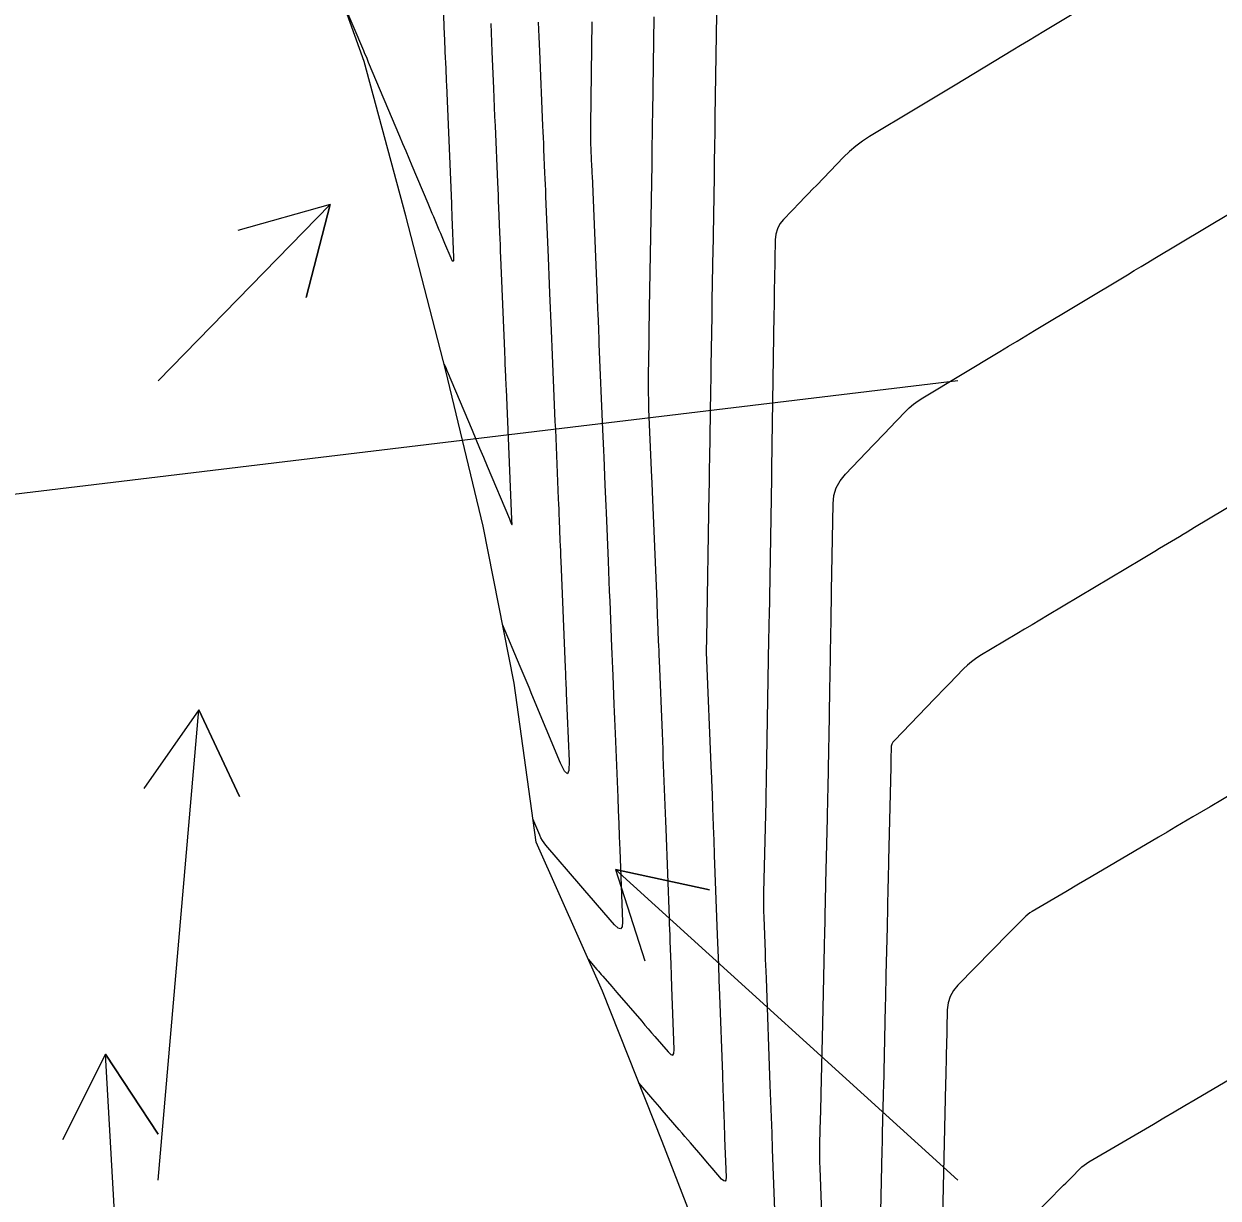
# Model space of a CAD drawing. Extents: x 954385 to 988206, y 1868364 to 1924553.
# Drawn here: x 957898.7 to 957973.4, y 1919067.8 to 1919141.2 of the extents above; entities that cross this region are included whole.
import ezdxf

# ---------------------------------------------------------------- set-up
doc = ezdxf.new("R2010")
doc.units = 0
for name, color, linetype in [('24', 7, 'Continuous'), ('26', 7, 'Continuous'), ('6', 7, 'Continuous'), ('7', 7, 'Continuous')]:
    doc.layers.add(name, color=color, linetype=linetype)

msp = doc.modelspace()

# ---------------------------------------------------------------- linework, layer by layer
at = {"layer": '24'}
msp.add_lwpolyline([(957942.292, 1919061.913), (957938.649, 1919071.344), (957934.913, 1919080.754), (957930.766, 1919090.072), (957929.398, 1919100.014), (957927.45, 1919109.826), (957925.135, 1919119.555), (957922.629, 1919129.241), (957920.02, 1919138.904), (957916.621, 1919148.39), (957913.393, 1919157.914), (957913.773, 1919168.248), (957912.992, 1919178.322), (957912.311, 1919188.418), (957911.426, 1919198.468), (957910.37, 1919208.48), (957909.454, 1919218.523), (957908.4, 1919228.535), (957903.894, 1919237.772)], dxfattribs=at)
at = {"layer": '26'}
for points in [[(957907.131, 1919118.928), (957917.887, 1919129.942), (957916.403, 1919124.128), (957917.887, 1919129.942), (957912.11, 1919128.32)], [(957957.131, 1919118.928), (957807.691, 1919100.928), (957812.491, 1919104.528), (957807.691, 1919100.928), (957813.208, 1919098.571)], [(957907.131, 1919068.928), (957909.685, 1919098.35), (957912.224, 1919092.914), (957909.685, 1919098.35), (957906.247, 1919093.433)], [(957957.131, 1919068.928), (957935.741, 1919088.351), (957941.605, 1919087.079), (957935.741, 1919088.351), (957937.571, 1919082.637)], [(957907.131, 1919018.928), (957903.854, 1919076.813), (957907.143, 1919071.794), (957903.854, 1919076.813), (957901.152, 1919071.455)]]:
    msp.add_lwpolyline(points, dxfattribs=at)
at = {"layer": '6'}
for points in [[(957934.259, 1919141.377), (957934.163, 1919134.908), (957934.161, 1919134.641), (957934.163, 1919134.373), (957934.169, 1919134.106), (957934.178, 1919133.838), (957934.243, 1919132.328), (957934.251, 1919132.138), (957934.259, 1919131.947), (957934.263, 1919131.852), (957934.267, 1919131.757), (957934.582, 1919124.105), (957934.592, 1919123.864), (957934.602, 1919123.624), (957934.612, 1919123.383), (957934.622, 1919123.142), (957934.662, 1919122.178), (957934.672, 1919121.938), (957934.682, 1919121.697), (957934.692, 1919121.456), (957934.702, 1919121.215), (957934.927, 1919115.873), (957934.946, 1919115.44), (957934.964, 1919115.007), (957934.982, 1919114.574), (957935, 1919114.141), (957935.073, 1919112.41), (957935.091, 1919111.977), (957935.109, 1919111.544), (957935.127, 1919111.111), (957935.145, 1919110.678), (957935.27, 1919107.642), (957935.296, 1919107.017), (957935.322, 1919106.392), (957935.347, 1919105.766), (957935.373, 1919105.141), (957935.491, 1919102.294), (957935.51, 1919101.842), (957935.528, 1919101.39), (957935.546, 1919100.938), (957935.565, 1919100.486), (957935.638, 1919098.678), (957935.656, 1919098.226), (957935.674, 1919097.774), (957935.693, 1919097.322), (957935.711, 1919096.87), (957935.872, 1919092.868), (957935.904, 1919092.05), (957935.936, 1919091.233), (957935.967, 1919090.415), (957935.997, 1919089.597), (957936.162, 1919085.093), (957936.142, 1919084.778), (957936.053, 1919084.641), (957935.894, 1919084.681), (957935.665, 1919084.898), (957934.612, 1919086.12), (957934.349, 1919086.426), (957934.086, 1919086.732), (957933.822, 1919087.037), (957933.559, 1919087.343), (957931.379, 1919089.875), (957931.264, 1919090.019), (957931.162, 1919090.171), (957931.072, 1919090.33), (957930.995, 1919090.496), (957930.567, 1919091.518)], [(957977.599, 1919113.13), (957971.945, 1919109.741), (957971.706, 1919109.598), (957971.467, 1919109.455), (957971.228, 1919109.312), (957970.99, 1919109.169), (957969.745, 1919108.426), (957969.462, 1919108.257), (957968.613, 1919107.749), (957962.736, 1919104.238), (957962.258, 1919103.953), (957961.78, 1919103.667), (957961.302, 1919103.381), (957960.825, 1919103.096), (957958.519, 1919101.718), (957958.244, 1919101.542), (957957.984, 1919101.349), (957957.736, 1919101.139), (957957.502, 1919100.912), (957956.593, 1919099.971), (957956.366, 1919099.736), (957956.139, 1919099.501), (957955.912, 1919099.265), (957955.684, 1919099.03), (957953.169, 1919096.427), (957953.08, 1919096.317), (957953.016, 1919096.197), (957952.976, 1919096.066), (957952.961, 1919095.925), (957952.951, 1919095.341), (957952.948, 1919095.196), (957952.945, 1919095.05), (957952.942, 1919094.904), (957952.939, 1919094.758), (957952.807, 1919088.937), (957952.798, 1919088.519), (957952.788, 1919088.1), (957952.779, 1919087.681), (957952.769, 1919087.262), (957952.712, 1919084.749), (957952.644, 1919081.798), (957952.633, 1919081.306), (957952.622, 1919080.814), (957952.611, 1919080.322), (957952.6, 1919079.831), (957952.483, 1919074.676), (957952.48, 1919074.561), (957952.478, 1919074.447), (957952.475, 1919074.332), (957952.472, 1919074.217), (957952.416, 1919071.877), (957952.403, 1919071.326), (957952.39, 1919070.775), (957952.254, 1919065.041)]]:
    msp.add_lwpolyline(points, dxfattribs=at)
at = {"layer": '7'}
for points in [[(957970.644, 1919145.661), (957962.52, 1919140.764), (957962.034, 1919140.471), (957961.549, 1919140.179), (957961.064, 1919139.886), (957960.579, 1919139.594), (957956.978, 1919137.423), (957956.352, 1919137.046), (957955.726, 1919136.669), (957955.1, 1919136.293), (957954.473, 1919135.917), (957951.614, 1919134.203), (957951.174, 1919133.92), (957950.756, 1919133.609), (957950.359, 1919133.27), (957949.984, 1919132.905), (957948.316, 1919131.17), (957948.057, 1919130.901), (957947.798, 1919130.632), (957947.539, 1919130.363), (957947.281, 1919130.094), (957946.245, 1919129.017), (957946.017, 1919128.734), (957945.853, 1919128.426), (957945.752, 1919128.092), (957945.714, 1919127.731), (957945.673, 1919125.239), (957945.664, 1919124.699), (957945.655, 1919124.159), (957945.646, 1919123.62), (957945.638, 1919123.08), (957945.512, 1919114.922), (957945.503, 1919114.399), (957945.495, 1919113.875), (957945.486, 1919113.352), (957945.478, 1919112.828), (957945.333, 1919104.148), (957945.329, 1919103.924), (957945.325, 1919103.7), (957945.323, 1919103.588), (957945.321, 1919103.476), (957945.309, 1919102.763), (957945.152, 1919093.982), (957945.146, 1919093.64), (957945.139, 1919093.298), (957945.132, 1919092.955), (957945.125, 1919092.613), (957944.995, 1919086.926), (957944.989, 1919086.537), (957944.989, 1919086.148), (957944.994, 1919085.759), (957945.006, 1919085.371), (957945.085, 1919083.188), (957945.102, 1919082.738), (957945.129, 1919081.989), (957945.146, 1919081.539), (957945.39, 1919074.873), (957945.426, 1919073.873), (957945.462, 1919072.873), (957945.499, 1919071.873), (957945.534, 1919070.874), (957945.73, 1919065.418)], [(957924.953, 1919142.287), (957925.027, 1919140.557), (957925.038, 1919140.295), (957925.049, 1919140.033), (957925.06, 1919139.77), (957925.071, 1919139.508), (957925.116, 1919138.46), (957925.127, 1919138.198), (957925.139, 1919137.935), (957925.15, 1919137.673), (957925.161, 1919137.411), (957925.475, 1919130.022), (957925.478, 1919129.952), (957925.481, 1919129.882), (957925.484, 1919129.811), (957925.487, 1919129.741), (957925.504, 1919129.319), (957925.51, 1919129.179), (957925.615, 1919126.639), (957925.612, 1919126.456), (957925.583, 1919126.389), (957925.529, 1919126.437), (957925.449, 1919126.601), (957925.064, 1919127.517), (957924.977, 1919127.724), (957924.89, 1919127.932), (957924.803, 1919128.14), (957924.716, 1919128.347), (957924.367, 1919129.177), (957924.28, 1919129.385), (957924.193, 1919129.592), (957924.105, 1919129.8), (957924.018, 1919130.007), (957923.026, 1919132.362), (957922.831, 1919132.823), (957922.637, 1919133.285), (957922.442, 1919133.746), (957922.248, 1919134.208), (957920.3, 1919138.833), (957920.248, 1919138.955), (957920.197, 1919139.077), (957920.043, 1919139.443), (957919.991, 1919139.565), (957918.602, 1919142.861)], [(957942.065, 1919143.154), (957941.951, 1919135.436), (957941.937, 1919134.503), (957941.923, 1919133.571), (957941.908, 1919132.638), (957941.893, 1919131.706), (957941.811, 1919126.818), (957941.805, 1919126.464), (957941.799, 1919126.111), (957941.793, 1919125.758), (957941.788, 1919125.404), (957941.757, 1919123.584), (957941.755, 1919123.434), (957941.752, 1919123.283), (957941.75, 1919123.133), (957941.747, 1919122.983), (957941.699, 1919119.831), (957941.687, 1919119.081), (957941.675, 1919118.331), (957941.609, 1919114.031), (957941.6, 1919113.515), (957941.592, 1919112.999), (957941.584, 1919112.483), (957941.575, 1919111.967), (957941.421, 1919102.775), (957941.42, 1919102.681), (957941.41, 1919102.155), (957941.41, 1919102.103), (957941.41, 1919102.052), (957941.411, 1919102.001), (957941.413, 1919101.95), (957941.719, 1919094.357), (957941.727, 1919094.176), (957941.734, 1919093.995), (957941.741, 1919093.814), (957941.749, 1919093.633), (957941.778, 1919092.908), (957941.785, 1919092.727), (957941.792, 1919092.546), (957941.799, 1919092.365), (957941.806, 1919092.184), (957941.865, 1919090.565), (957941.877, 1919090.234), (957941.889, 1919089.904), (957941.901, 1919089.574), (957941.913, 1919089.243), (957942.095, 1919084.26), (957942.13, 1919083.32), (957942.164, 1919082.381), (957942.198, 1919081.442), (957942.232, 1919080.503), (957942.414, 1919075.531), (957942.426, 1919075.199), (957942.438, 1919074.868), (957942.451, 1919074.536), (957942.463, 1919074.205), (957942.511, 1919072.879), (957942.523, 1919072.547), (957942.535, 1919072.216), (957942.547, 1919071.885), (957942.559, 1919071.553), (957942.647, 1919069.105), (957942.636, 1919068.93), (957942.586, 1919068.854), (957942.498, 1919068.876), (957942.371, 1919068.997), (957941.787, 1919069.676), (957941.495, 1919070.015), (957941.203, 1919070.355), (957940.432, 1919071.252), (957940.254, 1919071.458), (957940.077, 1919071.664), (957939.9, 1919071.87), (957939.722, 1919072.076), (957938.658, 1919073.312), (957938.512, 1919073.482), (957938.365, 1919073.653), (957938.218, 1919073.823), (957938.072, 1919073.993), (957937.192, 1919075.015)], [(957925.027, 1919119.973), (957925.147, 1919119.688), (957925.197, 1919119.569), (957925.213, 1919119.529), (957926.765, 1919115.842), (957927.002, 1919115.278), (957927.24, 1919114.714), (957927.477, 1919114.15), (957927.714, 1919113.587), (957929.105, 1919110.282), (957929.154, 1919110.165), (957929.241, 1919109.958), (957929.253, 1919109.933), (957929.261, 1919109.926), (957929.265, 1919109.936), (957929.266, 1919109.964), (957929.256, 1919110.192), (957929.254, 1919110.243), (957928.911, 1919118.404), (957928.903, 1919118.602), (957928.895, 1919118.8), (957928.886, 1919118.998), (957928.878, 1919119.196), (957928.844, 1919119.987), (957928.836, 1919120.185), (957928.828, 1919120.383), (957928.82, 1919120.581), (957928.811, 1919120.779), (957928.569, 1919126.641), (957928.553, 1919127.031), (957928.537, 1919127.421), (957928.521, 1919127.81), (957928.505, 1919128.2), (957928.44, 1919129.759), (957928.424, 1919130.149), (957928.408, 1919130.538), (957928.392, 1919130.928), (957928.375, 1919131.318), (957928.224, 1919134.871), (957928.199, 1919135.453), (957928.175, 1919136.035), (957928.15, 1919136.617), (957928.125, 1919137.198), (957928.026, 1919139.526), (957928.001, 1919140.108), (957927.976, 1919140.69), (957927.951, 1919141.271)], [(957930.903, 1919141.346), (957930.942, 1919140.445), (957930.98, 1919139.543), (957931.179, 1919134.869), (957931.195, 1919134.501), (957931.211, 1919134.134), (957931.226, 1919133.767), (957931.242, 1919133.399), (957931.304, 1919131.93), (957931.32, 1919131.563), (957931.335, 1919131.195), (957931.351, 1919130.828), (957931.366, 1919130.461), (957931.523, 1919126.643), (957931.547, 1919126.082), (957931.57, 1919125.522), (957931.593, 1919124.962), (957931.616, 1919124.402), (957931.712, 1919122.074), (957931.734, 1919121.557), (957931.755, 1919121.04), (957931.777, 1919120.523), (957931.798, 1919120.006), (957931.886, 1919117.938), (957931.907, 1919117.421), (957931.929, 1919116.903), (957931.951, 1919116.386), (957931.973, 1919115.869), (957932.155, 1919111.538), (957932.168, 1919111.212), (957932.182, 1919110.887), (957932.195, 1919110.562), (957932.209, 1919110.237), (957932.262, 1919108.936), (957932.276, 1919108.611), (957932.289, 1919108.285), (957932.303, 1919107.96), (957932.316, 1919107.635), (957932.59, 1919101), (957932.596, 1919100.867), (957932.601, 1919100.733), (957932.607, 1919100.599), (957932.612, 1919100.466), (957932.634, 1919099.931), (957932.645, 1919099.663), (957932.655, 1919099.396), (957932.827, 1919095.133), (957932.817, 1919094.559), (957932.726, 1919094.349), (957932.555, 1919094.501), (957932.304, 1919095.017), (957930.509, 1919099.303), (957930.326, 1919099.742), (957930.142, 1919100.181), (957929.958, 1919100.62), (957929.773, 1919101.058), (957928.668, 1919103.69)], [(957934.028, 1919082.744), (957934.573, 1919082.11), (957934.664, 1919082.005), (957934.754, 1919081.899), (957934.845, 1919081.794), (957934.936, 1919081.688), (957935.5, 1919081.033), (957935.82, 1919080.662), (957937.371, 1919078.862), (957937.577, 1919078.623), (957937.783, 1919078.384), (957937.989, 1919078.145), (957938.194, 1919077.906), (957939.017, 1919076.95), (957939.196, 1919076.78), (957939.32, 1919076.749), (957939.39, 1919076.857), (957939.406, 1919077.102), (957939.263, 1919081.005), (957939.237, 1919081.724), (957939.21, 1919082.444), (957939.158, 1919083.884), (957939.145, 1919084.243), (957939.132, 1919084.603), (957939.118, 1919084.963), (957939.105, 1919085.323), (957938.901, 1919090.891), (957938.883, 1919091.39), (957938.864, 1919091.889), (957938.845, 1919092.389), (957938.825, 1919092.888), (957938.744, 1919094.886), (957938.724, 1919095.385), (957938.704, 1919095.885), (957938.684, 1919096.384), (957938.664, 1919096.883), (957938.48, 1919101.434), (957938.468, 1919101.74), (957938.455, 1919102.047), (957938.443, 1919102.353), (957938.43, 1919102.66), (957938.379, 1919103.885), (957938.367, 1919104.191), (957938.354, 1919104.498), (957938.341, 1919104.804), (957938.329, 1919105.111), (957938.046, 1919111.974), (957938.042, 1919112.087), (957938.037, 1919112.201), (957938.032, 1919112.315), (957938.027, 1919112.428), (957938.003, 1919112.997), (957937.994, 1919113.224), (957937.989, 1919113.337), (957937.828, 1919117.155), (957937.81, 1919117.68), (957937.799, 1919118.205), (957937.796, 1919118.73), (957937.8, 1919119.256), (957937.833, 1919121.357), (957937.841, 1919121.882), (957937.849, 1919122.407), (957937.858, 1919122.933), (957937.867, 1919123.458), (957938.016, 1919132.456), (957938.018, 1919132.576), (957938.02, 1919132.695), (957938.022, 1919132.815), (957938.024, 1919132.935), (957938.055, 1919135.049), (957938.064, 1919135.648), (957938.154, 1919141.694)], [(957948.69, 1919065.134), (957948.528, 1919069.67), (957948.517, 1919070.06), (957948.512, 1919070.451), (957948.513, 1919070.841), (957948.519, 1919071.231), (957948.556, 1919072.791), (957948.565, 1919073.181), (957948.574, 1919073.571), (957948.583, 1919073.962), (957948.592, 1919074.352), (957948.691, 1919078.708), (957948.802, 1919083.571), (957948.808, 1919083.873), (957948.815, 1919084.174), (957948.869, 1919086.538), (957948.886, 1919087.267), (957948.891, 1919087.51), (957948.984, 1919091.557), (957948.99, 1919091.819), (957948.996, 1919092.08), (957949.002, 1919092.342), (957949.007, 1919092.604), (957949.031, 1919093.65), (957949.037, 1919093.912), (957949.042, 1919094.174), (957949.048, 1919094.435), (957949.052, 1919094.697), (957949.11, 1919097.902), (957949.121, 1919098.524), (957949.132, 1919099.145), (957949.143, 1919099.767), (957949.154, 1919100.388), (957949.203, 1919103.134), (957949.215, 1919103.799), (957949.226, 1919104.463), (957949.238, 1919105.128), (957949.249, 1919105.793), (957949.339, 1919111.224), (957949.394, 1919111.744), (957949.54, 1919112.227), (957949.777, 1919112.672), (957950.105, 1919113.08), (957951.849, 1919114.894), (957952.099, 1919115.153), (957952.348, 1919115.413), (957952.597, 1919115.673), (957952.847, 1919115.933), (957953.843, 1919116.974), (957954.099, 1919117.225), (957954.371, 1919117.457), (957954.657, 1919117.67), (957954.958, 1919117.865), (957959.772, 1919120.761), (957960.313, 1919121.086), (957960.853, 1919121.411), (957961.394, 1919121.736), (957961.934, 1919122.061), (957967.745, 1919125.556), (957968.173, 1919125.813), (957968.601, 1919126.071), (957969.028, 1919126.328), (957969.456, 1919126.585), (957974.16, 1919129.415)], [(957976.004, 1919094.106), (957972.905, 1919092.281), (957972.368, 1919091.965), (957971.832, 1919091.649), (957970.76, 1919091.018), (957970.224, 1919090.702), (957969.688, 1919090.386), (957965.466, 1919087.899), (957964.674, 1919087.433), (957963.882, 1919086.966), (957961.788, 1919085.733), (957961.65, 1919085.645), (957961.519, 1919085.549), (957961.394, 1919085.445), (957961.276, 1919085.333), (957960.356, 1919084.398), (957957.138, 1919081.132), (957956.857, 1919080.79), (957956.653, 1919080.416), (957956.526, 1919080.009), (957956.477, 1919079.57), (957956.423, 1919077.211), (957956.419, 1919077.022), (957956.415, 1919076.833), (957956.41, 1919076.644), (957956.406, 1919076.455), (957956.389, 1919075.7), (957956.385, 1919075.511), (957956.38, 1919075.323), (957956.376, 1919075.134), (957956.371, 1919074.945), (957956.151, 1919065.705)], [(957961.709, 1919066.537), (957963.755, 1919068.606), (957963.882, 1919068.734), (957964.009, 1919068.862), (957964.136, 1919068.99), (957964.263, 1919069.119), (957964.77, 1919069.632), (957964.901, 1919069.755), (957965.038, 1919069.87), (957965.183, 1919069.975), (957965.335, 1919070.071), (957969.366, 1919072.438), (957970.019, 1919072.821), (957970.671, 1919073.204), (957971.324, 1919073.587), (957971.976, 1919073.97), (957977.863, 1919077.426)]]:
    msp.add_lwpolyline(points, dxfattribs=at)

doc.saveas('drawing.dxf')
